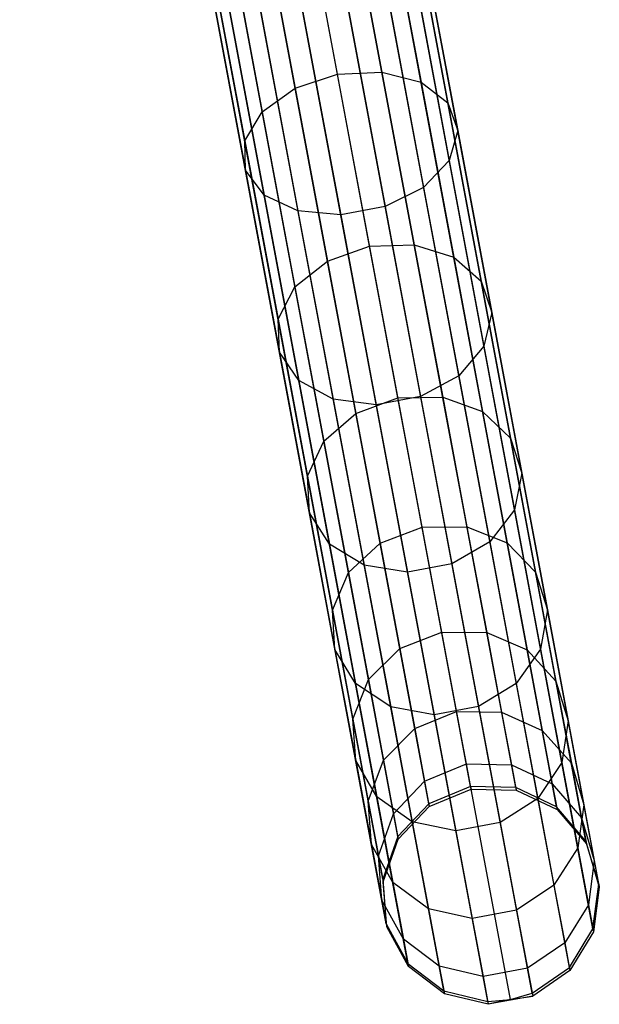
# Model space of a CAD drawing. Extents: x -102 to 102, y -101 to 102.
# Tile 265 of 481: x 14.18 to 19.52, y -99.91 to -90.85. Entities that reach past the tile are written whole.
import ezdxf

# ---------------------------------------------------------------- set-up
doc = ezdxf.new("R2010")
doc.units = 0
doc.header["$LTSCALE"] = 25.4
doc.layers.get('0').update_dxf_attribs({"linetype": 'CONTINUOUS'})

# ---------------------------------------------------------------- blocks, each defined once
blk = doc.blocks.new('NL2500011659_STL')
at = {"color": 0}
for p, q in [((18.3324, -97.909, -28.8254), (14.9916, -80.0376, -288.8254)), ((18.3324, -97.909, -28.8254), (14.9916, -80.0376, -288.8254)), ((18.748, -97.919, -28.8314), (15.4073, -80.0476, -288.8314)), ((18.748, -97.919, -28.8314), (15.4073, -80.0476, -288.8314)), ((17.9484, -98.0685, -28.8314), (14.6077, -80.1971, -288.8314)), ((17.9484, -98.0685, -28.8314), (14.6077, -80.1971, -288.8314)), ((19.1235, -98.0969, -28.8485), (15.7828, -80.2255, -288.8484)), ((19.1235, -98.0969, -28.8485), (15.7828, -80.2255, -288.8484)), ((17.6625, -98.37, -28.8485), (14.3218, -80.4986, -288.8484)), ((17.6625, -98.37, -28.8485), (14.3218, -80.4986, -288.8484)), ((19.3939, -98.4118, -28.8736), (16.0531, -80.5404, -288.8736)), ((19.3939, -98.4118, -28.8736), (16.0531, -80.5404, -288.8736)), ((17.5242, -98.7613, -28.8736), (14.1834, -80.8899, -288.8736)), ((17.5242, -98.7613, -28.8736), (14.1834, -80.8899, -288.8736)), ((19.5124, -98.8093, -28.9024), (16.1717, -80.9379, -288.9024)), ((19.5124, -98.8093, -28.9024), (16.1717, -80.9379, -288.9024)), ((17.5572, -99.1748, -28.9024), (14.2165, -81.3034, -288.9024)), ((17.5572, -99.1748, -28.9024), (14.2165, -81.3034, -288.9024)), ((19.4586, -99.2207, -28.93), (16.1179, -81.3493, -288.93)), ((19.4586, -99.2207, -28.93), (16.1179, -81.3493, -288.93)), ((17.756, -99.539, -28.93), (14.4153, -81.6676, -288.93)), ((17.756, -99.539, -28.93), (14.4153, -81.6676, -288.93)), ((19.2417, -99.5749, -28.9515), (15.901, -81.7035, -288.9516)), ((19.2417, -99.5749, -28.9515), (15.901, -81.7035, -288.9516)), ((18.0862, -99.7909, -28.9515), (14.7454, -81.9195, -288.9516)), ((18.0862, -99.7909, -28.9515), (14.7454, -81.9195, -288.9516)), ((18.699, -99.8701, -28.9649), (15.3582, -81.9987, -288.9649)), ((18.699, -99.8701, -28.9649), (15.3582, -81.9987, -288.9649)), ((18.8993, -99.8105, -28.9634), (15.5586, -81.9391, -288.9633)), ((18.8993, -99.8105, -28.9634), (15.5586, -81.9391, -288.9633)), ((18.4906, -99.8869, -28.9634), (15.1498, -82.0155, -288.9633)), ((18.4906, -99.8869, -28.9634), (15.1498, -82.0155, -288.9633)), ((17.1071, -91.3542, -13.0062), (16.7802, -89.6056, -11.6692)), ((17.1071, -91.3542, -13.0062), (16.7802, -89.6056, -11.6692)), ((17.1888, -89.5779, -11.5972), (17.5171, -91.3344, -12.9403)), ((17.1888, -89.5779, -11.5972), (17.5171, -91.3344, -12.9403)), ((17.5443, -89.6489, -11.3936), (17.8769, -91.4279, -12.7538)), ((17.5443, -89.6489, -11.3936), (17.8769, -91.4279, -12.7538)), ((16.3892, -89.7274, -11.5972), (16.7175, -91.4839, -12.9403)), ((16.3892, -89.7274, -11.5972), (16.7175, -91.4839, -12.9403)), ((17.7853, -89.8065, -11.0935), (18.124, -91.6186, -12.4791)), ((17.7853, -89.8065, -11.0935), (18.124, -91.6186, -12.4791)), ((16.0833, -89.922, -11.3936), (16.4159, -91.701, -12.7538)), ((16.0833, -89.922, -11.3936), (16.4159, -91.701, -12.7538)), ((17.87, -90.0233, -10.749), (18.2159, -91.8735, -12.1637)), ((17.87, -90.0233, -10.749), (18.2159, -91.8735, -12.1637)), ((15.9156, -90.156, -11.0935), (16.2543, -91.9681, -12.4791)), ((15.9156, -90.156, -11.0935), (16.2543, -91.9681, -12.4791)), ((17.7839, -90.2618, -10.4195), (18.1366, -92.1484, -11.862)), ((17.7839, -90.2618, -10.4195), (18.1366, -92.1484, -11.862)), ((15.9148, -90.3888, -10.749), (16.2607, -92.239, -12.1637)), ((15.9148, -90.3888, -10.749), (16.2607, -92.239, -12.1637)), ((17.5418, -90.4809, -10.162), (17.8998, -92.396, -11.6263)), ((17.5418, -90.4809, -10.162), (17.8998, -92.396, -11.6263)), ((16.0813, -90.5801, -10.4195), (16.434, -92.4667, -11.862)), ((16.0813, -90.5801, -10.4195), (16.434, -92.4667, -11.862)), ((16.3862, -90.697, -10.162), (16.7442, -92.612, -11.6263)), ((16.3862, -90.697, -10.162), (16.7442, -92.612, -11.6263)), ((17.1856, -90.6427, -10.0211), (17.5465, -92.5733, -11.4973)), ((17.1856, -90.6427, -10.0211), (17.5465, -92.5733, -11.4973)), ((16.7768, -90.7191, -10.0211), (17.1377, -92.6497, -11.4973)), ((16.7768, -90.7191, -10.0211), (17.1377, -92.6497, -11.4973)), ((17.1071, -91.3542, -13.0062), (17.5171, -91.3344, -12.9403)), ((17.1071, -91.3542, -13.0062), (17.5171, -91.3344, -12.9403)), ((17.5171, -91.3344, -12.9403), (17.8144, -92.9245, -14.4831)), ((17.5171, -91.3344, -12.9403), (17.8144, -92.9245, -14.4831)), ((17.5171, -91.3344, -12.9403), (17.8769, -91.4279, -12.7538)), ((17.5171, -91.3344, -12.9403), (17.8769, -91.4279, -12.7538)), ((16.7175, -91.4839, -12.9403), (17.1071, -91.3542, -13.0062)), ((16.7175, -91.4839, -12.9403), (17.1071, -91.3542, -13.0062)), ((17.403, -92.9371, -14.542), (17.1071, -91.3542, -13.0062)), ((17.403, -92.9371, -14.542), (17.1071, -91.3542, -13.0062)), ((16.4159, -91.701, -12.7538), (16.7175, -91.4839, -12.9403)), ((16.4159, -91.701, -12.7538), (16.7175, -91.4839, -12.9403)), ((16.7175, -91.4839, -12.9403), (17.0148, -93.074, -14.4831)), ((16.7175, -91.4839, -12.9403), (17.0148, -93.074, -14.4831)), ((17.8769, -91.4279, -12.7538), (18.1779, -93.0384, -14.3164)), ((17.8769, -91.4279, -12.7538), (18.1779, -93.0384, -14.3164)), ((17.8769, -91.4279, -12.7538), (18.124, -91.6186, -12.4791)), ((17.8769, -91.4279, -12.7538), (18.124, -91.6186, -12.4791)), ((18.124, -91.6186, -12.4791), (18.4307, -93.2591, -14.0708)), ((18.124, -91.6186, -12.4791), (18.4307, -93.2591, -14.0708)), ((18.124, -91.6186, -12.4791), (18.2159, -91.8735, -12.1637)), ((18.124, -91.6186, -12.4791), (18.2159, -91.8735, -12.1637)), ((16.2543, -91.9681, -12.4791), (16.4159, -91.701, -12.7538)), ((16.2543, -91.9681, -12.4791), (16.4159, -91.701, -12.7538)), ((16.4159, -91.701, -12.7538), (16.7169, -93.3115, -14.3164)), ((16.4159, -91.701, -12.7538), (16.7169, -93.3115, -14.3164)), ((18.2159, -91.8735, -12.1637), (18.1366, -92.1484, -11.862)), ((18.2159, -91.8735, -12.1637), (18.1366, -92.1484, -11.862)), ((18.2159, -91.8735, -12.1637), (18.529, -93.5484, -13.7888)), ((18.2159, -91.8735, -12.1637), (18.529, -93.5484, -13.7888)), ((16.2607, -92.239, -12.1637), (16.2543, -91.9681, -12.4791)), ((16.2543, -91.9681, -12.4791), (16.561, -93.6086, -14.0708)), ((16.2543, -91.9681, -12.4791), (16.561, -93.6086, -14.0708)), ((16.2607, -92.239, -12.1637), (16.2543, -91.9681, -12.4791)), ((18.1366, -92.1484, -11.862), (17.8998, -92.396, -11.6263)), ((18.1366, -92.1484, -11.862), (17.8998, -92.396, -11.6263)), ((18.1366, -92.1484, -11.862), (18.4558, -93.8563, -13.519)), ((18.1366, -92.1484, -11.862), (18.4558, -93.8563, -13.519)), ((16.434, -92.4667, -11.862), (16.2607, -92.239, -12.1637)), ((16.2607, -92.239, -12.1637), (16.5738, -93.9139, -13.7888)), ((16.2607, -92.239, -12.1637), (16.5738, -93.9139, -13.7888)), ((16.434, -92.4667, -11.862), (16.2607, -92.239, -12.1637)), ((17.8998, -92.396, -11.6263), (17.5465, -92.5733, -11.4973)), ((17.8998, -92.396, -11.6263), (17.5465, -92.5733, -11.4973)), ((17.8998, -92.396, -11.6263), (18.2238, -94.1296, -13.3083)), ((17.8998, -92.396, -11.6263), (18.2238, -94.1296, -13.3083)), ((16.7442, -92.612, -11.6263), (16.434, -92.4667, -11.862)), ((16.434, -92.4667, -11.862), (16.7533, -94.1746, -13.519)), ((16.434, -92.4667, -11.862), (16.7533, -94.1746, -13.519)), ((16.7442, -92.612, -11.6263), (16.434, -92.4667, -11.862)), ((17.5465, -92.5733, -11.4973), (17.1377, -92.6497, -11.4973)), ((17.5465, -92.5733, -11.4973), (17.1377, -92.6497, -11.4973)), ((17.5465, -92.5733, -11.4973), (17.8732, -94.321, -13.1929)), ((17.5465, -92.5733, -11.4973), (17.8732, -94.321, -13.1929)), ((17.1377, -92.6497, -11.4973), (16.7442, -92.612, -11.6263)), ((16.7442, -92.612, -11.6263), (17.0683, -94.3456, -13.3083)), ((16.7442, -92.612, -11.6263), (17.0683, -94.3456, -13.3083)), ((17.1377, -92.6497, -11.4973), (16.7442, -92.612, -11.6263)), ((17.1377, -92.6497, -11.4973), (17.4644, -94.3974, -13.1929)), ((17.1377, -92.6497, -11.4973), (17.4644, -94.3974, -13.1929)), ((17.0148, -93.074, -14.4831), (17.403, -92.9371, -14.542)), ((17.0148, -93.074, -14.4831), (17.403, -92.9371, -14.542)), ((17.403, -92.9371, -14.542), (17.8144, -92.9245, -14.4831)), ((17.403, -92.9371, -14.542), (17.8144, -92.9245, -14.4831)), ((17.6638, -94.3326, -16.2556), (17.403, -92.9371, -14.542)), ((17.6638, -94.3326, -16.2556), (17.403, -92.9371, -14.542)), ((17.8144, -92.9245, -14.4831), (18.0765, -94.3264, -16.2044)), ((17.8144, -92.9245, -14.4831), (18.0765, -94.3264, -16.2044)), ((17.8144, -92.9245, -14.4831), (18.1779, -93.0384, -14.3164)), ((17.8144, -92.9245, -14.4831), (18.1779, -93.0384, -14.3164)), ((18.1779, -93.0384, -14.3164), (18.4433, -94.4583, -16.0597)), ((18.1779, -93.0384, -14.3164), (18.4433, -94.4583, -16.0597)), ((18.1779, -93.0384, -14.3164), (18.4307, -93.2591, -14.0708)), ((18.1779, -93.0384, -14.3164), (18.4307, -93.2591, -14.0708)), ((16.7169, -93.3115, -14.3164), (17.0148, -93.074, -14.4831)), ((16.7169, -93.3115, -14.3164), (17.0148, -93.074, -14.4831)), ((17.0148, -93.074, -14.4831), (17.2768, -94.4759, -16.2044)), ((17.0148, -93.074, -14.4831), (17.2768, -94.4759, -16.2044)), ((16.561, -93.6086, -14.0708), (16.7169, -93.3115, -14.3164)), ((16.561, -93.6086, -14.0708), (16.7169, -93.3115, -14.3164)), ((16.7169, -93.3115, -14.3164), (16.9824, -94.7314, -16.0597)), ((16.7169, -93.3115, -14.3164), (16.9824, -94.7314, -16.0597)), ((18.4307, -93.2591, -14.0708), (18.701, -94.7054, -15.8466)), ((18.4307, -93.2591, -14.0708), (18.701, -94.7054, -15.8466)), ((18.4307, -93.2591, -14.0708), (18.529, -93.5484, -13.7888)), ((18.4307, -93.2591, -14.0708), (18.529, -93.5484, -13.7888)), ((18.529, -93.5484, -13.7888), (18.4558, -93.8563, -13.519)), ((18.529, -93.5484, -13.7888), (18.4558, -93.8563, -13.519)), ((18.529, -93.5484, -13.7888), (18.805, -95.0251, -15.6019)), ((18.529, -93.5484, -13.7888), (18.805, -95.0251, -15.6019)), ((16.5738, -93.9139, -13.7888), (16.561, -93.6086, -14.0708)), ((16.561, -93.6086, -14.0708), (16.8313, -95.0549, -15.8466)), ((16.561, -93.6086, -14.0708), (16.8313, -95.0549, -15.8466)), ((16.5738, -93.9139, -13.7888), (16.561, -93.6086, -14.0708)), ((18.4558, -93.8563, -13.519), (18.2238, -94.1296, -13.3083)), ((18.4558, -93.8563, -13.519), (18.2238, -94.1296, -13.3083)), ((18.4558, -93.8563, -13.519), (18.7373, -95.362, -15.3679)), ((18.4558, -93.8563, -13.519), (18.7373, -95.362, -15.3679)), ((16.7533, -94.1746, -13.519), (16.5738, -93.9139, -13.7888)), ((16.5738, -93.9139, -13.7888), (16.8498, -95.3906, -15.6019)), ((16.5738, -93.9139, -13.7888), (16.8498, -95.3906, -15.6019)), ((16.7533, -94.1746, -13.519), (16.5738, -93.9139, -13.7888)), ((18.2238, -94.1296, -13.3083), (17.8732, -94.321, -13.1929)), ((18.2238, -94.1296, -13.3083), (17.8732, -94.321, -13.1929)), ((18.2238, -94.1296, -13.3083), (18.5096, -95.658, -15.185)), ((18.2238, -94.1296, -13.3083), (18.5096, -95.658, -15.185)), ((17.0683, -94.3456, -13.3083), (16.7533, -94.1746, -13.519)), ((16.7533, -94.1746, -13.519), (17.0347, -95.6803, -15.3679)), ((16.7533, -94.1746, -13.519), (17.0347, -95.6803, -15.3679)), ((17.0683, -94.3456, -13.3083), (16.7533, -94.1746, -13.519)), ((17.8732, -94.321, -13.1929), (17.4644, -94.3974, -13.1929)), ((17.8732, -94.321, -13.1929), (17.4644, -94.3974, -13.1929)), ((17.8732, -94.321, -13.1929), (18.1612, -95.8618, -15.0849)), ((17.8732, -94.321, -13.1929), (18.1612, -95.8618, -15.0849)), ((17.4644, -94.3974, -13.1929), (17.0683, -94.3456, -13.3083)), ((17.0683, -94.3456, -13.3083), (17.354, -95.874, -15.185)), ((17.0683, -94.3456, -13.3083), (17.354, -95.874, -15.185)), ((17.4644, -94.3974, -13.1929), (17.0683, -94.3456, -13.3083)), ((17.2768, -94.4759, -16.2044), (17.6638, -94.3326, -16.2556)), ((17.2768, -94.4759, -16.2044), (17.6638, -94.3326, -16.2556)), ((17.4644, -94.3974, -13.1929), (17.7525, -95.9382, -15.0849)), ((17.4644, -94.3974, -13.1929), (17.7525, -95.9382, -15.0849)), ((17.6638, -94.3326, -16.2556), (18.0765, -94.3264, -16.2044)), ((17.6638, -94.3326, -16.2556), (18.0765, -94.3264, -16.2044)), ((17.8861, -95.5217, -18.1234), (17.6638, -94.3326, -16.2556)), ((17.8861, -95.5217, -18.1234), (17.6638, -94.3326, -16.2556)), ((18.0765, -94.3264, -16.2044), (18.2997, -95.5209, -18.0807)), ((18.0765, -94.3264, -16.2044), (18.2997, -95.5209, -18.0807)), ((18.0765, -94.3264, -16.2044), (18.4433, -94.4583, -16.0597)), ((18.0765, -94.3264, -16.2044), (18.4433, -94.4583, -16.0597)), ((16.9824, -94.7314, -16.0597), (17.2768, -94.4759, -16.2044)), ((16.9824, -94.7314, -16.0597), (17.2768, -94.4759, -16.2044)), ((17.2768, -94.4759, -16.2044), (17.5001, -95.6703, -18.0807)), ((17.2768, -94.4759, -16.2044), (17.5001, -95.6703, -18.0807)), ((18.4433, -94.4583, -16.0597), (18.6695, -95.668, -17.9601)), ((18.4433, -94.4583, -16.0597), (18.6695, -95.668, -17.9601)), ((18.4433, -94.4583, -16.0597), (18.701, -94.7054, -15.8466)), ((18.4433, -94.4583, -16.0597), (18.701, -94.7054, -15.8466)), ((16.8313, -95.0549, -15.8466), (16.9824, -94.7314, -16.0597)), ((16.8313, -95.0549, -15.8466), (16.9824, -94.7314, -16.0597)), ((16.9824, -94.7314, -16.0597), (17.2085, -95.9411, -17.9601)), ((16.9824, -94.7314, -16.0597), (17.2085, -95.9411, -17.9601)), ((18.701, -94.7054, -15.8466), (18.9314, -95.9377, -17.7823)), ((18.701, -94.7054, -15.8466), (18.9314, -95.9377, -17.7823)), ((18.701, -94.7054, -15.8466), (18.805, -95.0251, -15.6019)), ((18.701, -94.7054, -15.8466), (18.805, -95.0251, -15.6019)), ((18.805, -95.0251, -15.6019), (18.7373, -95.362, -15.3679)), ((18.805, -95.0251, -15.6019), (18.7373, -95.362, -15.3679)), ((18.805, -95.0251, -15.6019), (19.0402, -96.2832, -17.5782)), ((18.805, -95.0251, -15.6019), (19.0402, -96.2832, -17.5782)), ((16.8498, -95.3906, -15.6019), (16.8313, -95.0549, -15.8466)), ((16.8313, -95.0549, -15.8466), (17.0617, -96.2872, -17.7823)), ((16.8313, -95.0549, -15.8466), (17.0617, -96.2872, -17.7823)), ((16.8498, -95.3906, -15.6019), (16.8313, -95.0549, -15.8466)), ((17.0347, -95.6803, -15.3679), (16.8498, -95.3906, -15.6019)), ((16.8498, -95.3906, -15.6019), (17.085, -96.6487, -17.5782)), ((16.8498, -95.3906, -15.6019), (17.085, -96.6487, -17.5782)), ((17.0347, -95.6803, -15.3679), (16.8498, -95.3906, -15.6019)), ((18.7373, -95.362, -15.3679), (18.5096, -95.658, -15.185)), ((18.7373, -95.362, -15.3679), (18.5096, -95.658, -15.185)), ((18.7373, -95.362, -15.3679), (18.9771, -96.645, -17.3831)), ((18.7373, -95.362, -15.3679), (18.9771, -96.645, -17.3831)), ((17.5001, -95.6703, -18.0807), (17.8861, -95.5217, -18.1234)), ((17.5001, -95.6703, -18.0807), (17.8861, -95.5217, -18.1234)), ((17.8861, -95.5217, -18.1234), (18.2997, -95.5209, -18.0807)), ((17.8861, -95.5217, -18.1234), (18.2997, -95.5209, -18.0807)), ((18.0667, -96.4879, -20.1198), (17.8861, -95.5217, -18.1234)), ((18.0667, -96.4879, -20.1198), (17.8861, -95.5217, -18.1234)), ((18.2997, -95.5209, -18.0807), (18.4812, -96.4915, -20.0862)), ((18.2997, -95.5209, -18.0807), (18.4812, -96.4915, -20.0862)), ((18.2997, -95.5209, -18.0807), (18.6695, -95.668, -17.9601)), ((18.2997, -95.5209, -18.0807), (18.6695, -95.668, -17.9601)), ((17.354, -95.874, -15.185), (17.0347, -95.6803, -15.3679)), ((17.0347, -95.6803, -15.3679), (17.2745, -96.9632, -17.3831)), ((17.0347, -95.6803, -15.3679), (17.2745, -96.9632, -17.3831)), ((17.354, -95.874, -15.185), (17.0347, -95.6803, -15.3679)), ((17.2085, -95.9411, -17.9601), (17.5001, -95.6703, -18.0807)), ((17.2085, -95.9411, -17.9601), (17.5001, -95.6703, -18.0807)), ((17.5001, -95.6703, -18.0807), (17.6816, -96.641, -20.0862)), ((17.5001, -95.6703, -18.0807), (17.6816, -96.641, -20.0862)), ((18.5096, -95.658, -15.185), (18.1612, -95.8618, -15.0849)), ((18.5096, -95.658, -15.185), (18.1612, -95.8618, -15.0849)), ((18.5096, -95.658, -15.185), (18.753, -96.9603, -17.2306)), ((18.5096, -95.658, -15.185), (18.753, -96.9603, -17.2306)), ((18.6695, -95.668, -17.9601), (18.8532, -96.6511, -19.9912)), ((18.6695, -95.668, -17.9601), (18.8532, -96.6511, -19.9912)), ((18.6695, -95.668, -17.9601), (18.9314, -95.9377, -17.7823)), ((18.6695, -95.668, -17.9601), (18.9314, -95.9377, -17.7823)), ((18.1612, -95.8618, -15.0849), (17.7525, -95.9382, -15.0849)), ((18.1612, -95.8618, -15.0849), (17.7525, -95.9382, -15.0849)), ((18.1612, -95.8618, -15.0849), (18.4066, -97.1747, -17.1471)), ((18.1612, -95.8618, -15.0849), (18.4066, -97.1747, -17.1471)), ((17.0617, -96.2872, -17.7823), (17.2085, -95.9411, -17.9601)), ((17.0617, -96.2872, -17.7823), (17.2085, -95.9411, -17.9601)), ((17.2085, -95.9411, -17.9601), (17.3923, -96.9242, -19.9912)), ((17.2085, -95.9411, -17.9601), (17.3923, -96.9242, -19.9912)), ((17.7525, -95.9382, -15.0849), (17.354, -95.874, -15.185)), ((17.354, -95.874, -15.185), (17.5974, -97.1763, -17.2306)), ((17.354, -95.874, -15.185), (17.5974, -97.1763, -17.2306)), ((17.7525, -95.9382, -15.0849), (17.354, -95.874, -15.185)), ((17.7525, -95.9382, -15.0849), (17.9979, -97.2511, -17.1471)), ((17.7525, -95.9382, -15.0849), (17.9979, -97.2511, -17.1471)), ((18.9314, -95.9377, -17.7823), (19.1186, -96.939, -19.8514)), ((18.9314, -95.9377, -17.7823), (19.1186, -96.939, -19.8514)), ((18.9314, -95.9377, -17.7823), (19.0402, -96.2832, -17.5782)), ((18.9314, -95.9377, -17.7823), (19.0402, -96.2832, -17.5782)), ((17.085, -96.6487, -17.5782), (17.0617, -96.2872, -17.7823)), ((17.0617, -96.2872, -17.7823), (17.2489, -97.2886, -19.8514)), ((17.0617, -96.2872, -17.7823), (17.2489, -97.2886, -19.8514)), ((17.085, -96.6487, -17.5782), (17.0617, -96.2872, -17.7823)), ((19.0402, -96.2832, -17.5782), (18.9771, -96.645, -17.3831)), ((19.0402, -96.2832, -17.5782), (18.9771, -96.645, -17.3831)), ((19.0402, -96.2832, -17.5782), (19.2313, -97.3056, -19.6907)), ((19.0402, -96.2832, -17.5782), (19.2313, -97.3056, -19.6907)), ((17.6816, -96.641, -20.0862), (18.0667, -96.4879, -20.1198)), ((17.6816, -96.641, -20.0862), (18.0667, -96.4879, -20.1198)), ((18.2032, -97.2181, -22.2174), (18.0667, -96.4879, -20.1198)), ((18.0667, -96.4879, -20.1198), (18.4812, -96.4915, -20.0862)), ((18.2032, -97.2181, -22.2174), (18.0667, -96.4879, -20.1198)), ((18.0667, -96.4879, -20.1198), (18.4812, -96.4915, -20.0862)), ((18.4812, -96.4915, -20.0862), (18.6183, -97.225, -22.1933)), ((18.4812, -96.4915, -20.0862), (18.6183, -97.225, -22.1933)), ((18.4812, -96.4915, -20.0862), (18.8532, -96.6511, -19.9912)), ((18.4812, -96.4915, -20.0862), (18.8532, -96.6511, -19.9912)), ((17.2745, -96.9632, -17.3831), (17.085, -96.6487, -17.5782)), ((17.085, -96.6487, -17.5782), (17.2762, -97.6711, -19.6907)), ((17.085, -96.6487, -17.5782), (17.2762, -97.6711, -19.6907)), ((17.2745, -96.9632, -17.3831), (17.085, -96.6487, -17.5782)), ((17.3923, -96.9242, -19.9912), (17.6816, -96.641, -20.0862)), ((17.3923, -96.9242, -19.9912), (17.6816, -96.641, -20.0862)), ((17.6816, -96.641, -20.0862), (17.8187, -97.3745, -22.1933)), ((17.6816, -96.641, -20.0862), (17.8187, -97.3745, -22.1933)), ((18.9771, -96.645, -17.3831), (18.753, -96.9603, -17.2306)), ((18.9771, -96.645, -17.3831), (18.753, -96.9603, -17.2306)), ((18.8532, -96.6511, -19.9912), (18.9921, -97.394, -22.1254)), ((18.8532, -96.6511, -19.9912), (18.9921, -97.394, -22.1254)), ((18.8532, -96.6511, -19.9912), (19.1186, -96.939, -19.8514)), ((18.8532, -96.6511, -19.9912), (19.1186, -96.939, -19.8514)), ((18.9771, -96.645, -17.3831), (19.172, -97.6875, -19.5371)), ((18.9771, -96.645, -17.3831), (19.172, -97.6875, -19.5371)), ((17.2489, -97.2886, -19.8514), (17.3923, -96.9242, -19.9912)), ((17.2489, -97.2886, -19.8514), (17.3923, -96.9242, -19.9912)), ((17.3923, -96.9242, -19.9912), (17.5311, -97.6671, -22.1254)), ((17.3923, -96.9242, -19.9912), (17.5311, -97.6671, -22.1254)), ((19.1186, -96.939, -19.8514), (19.26, -97.6958, -22.0253)), ((19.1186, -96.939, -19.8514), (19.26, -97.6958, -22.0253)), ((19.1186, -96.939, -19.8514), (19.2313, -97.3056, -19.6907)), ((19.1186, -96.939, -19.8514), (19.2313, -97.3056, -19.6907)), ((17.5974, -97.1763, -17.2306), (17.2745, -96.9632, -17.3831)), ((17.2745, -96.9632, -17.3831), (17.4694, -98.0057, -19.5371)), ((17.2745, -96.9632, -17.3831), (17.4694, -98.0057, -19.5371)), ((17.5974, -97.1763, -17.2306), (17.2745, -96.9632, -17.3831)), ((18.753, -96.9603, -17.2306), (18.4066, -97.1747, -17.1471)), ((18.753, -96.9603, -17.2306), (18.4066, -97.1747, -17.1471)), ((18.753, -96.9603, -17.2306), (18.9508, -98.0185, -19.417)), ((18.753, -96.9603, -17.2306), (18.9508, -98.0185, -19.417)), ((17.9979, -97.2511, -17.1471), (17.5974, -97.1763, -17.2306)), ((17.5974, -97.1763, -17.2306), (17.7953, -98.2345, -19.417)), ((17.5974, -97.1763, -17.2306), (17.7953, -98.2345, -19.417)), ((17.9979, -97.2511, -17.1471), (17.5974, -97.1763, -17.2306)), ((17.8187, -97.3745, -22.1933), (18.2032, -97.2181, -22.2174)), ((17.8187, -97.3745, -22.1933), (18.2032, -97.2181, -22.2174)), ((18.4066, -97.1747, -17.1471), (17.9979, -97.2511, -17.1471)), ((18.4066, -97.1747, -17.1471), (17.9979, -97.2511, -17.1471)), ((18.2937, -97.7022, -24.3875), (18.2032, -97.2181, -22.2174)), ((18.2032, -97.2181, -22.2174), (18.6183, -97.225, -22.1933)), ((18.2937, -97.7022, -24.3875), (18.2032, -97.2181, -22.2174)), ((18.2032, -97.2181, -22.2174), (18.6183, -97.225, -22.1933)), ((18.4066, -97.1747, -17.1471), (18.606, -98.2415, -19.3514)), ((18.4066, -97.1747, -17.1471), (18.606, -98.2415, -19.3514)), ((18.6183, -97.225, -22.1933), (18.7092, -97.7113, -24.3733)), ((18.6183, -97.225, -22.1933), (18.7092, -97.7113, -24.3733)), ((18.6183, -97.225, -22.1933), (18.9921, -97.394, -22.1254)), ((18.6183, -97.225, -22.1933), (18.9921, -97.394, -22.1254)), ((17.2762, -97.6711, -19.6907), (17.2489, -97.2886, -19.8514)), ((17.2489, -97.2886, -19.8514), (17.3903, -98.0453, -22.0253)), ((17.2489, -97.2886, -19.8514), (17.3903, -98.0453, -22.0253)), ((17.2762, -97.6711, -19.6907), (17.2489, -97.2886, -19.8514)), ((17.9979, -97.2511, -17.1471), (18.1973, -98.3179, -19.3514)), ((17.9979, -97.2511, -17.1471), (18.1973, -98.3179, -19.3514)), ((19.2313, -97.3056, -19.6907), (19.172, -97.6875, -19.5371)), ((19.2313, -97.3056, -19.6907), (19.172, -97.6875, -19.5371)), ((19.2313, -97.3056, -19.6907), (19.3758, -98.0783, -21.9103)), ((19.2313, -97.3056, -19.6907), (19.3758, -98.0783, -21.9103)), ((17.5311, -97.6671, -22.1254), (17.8187, -97.3745, -22.1933)), ((17.5311, -97.6671, -22.1254), (17.8187, -97.3745, -22.1933)), ((17.8187, -97.3745, -22.1933), (17.9096, -97.8607, -24.3733)), ((17.8187, -97.3745, -22.1933), (17.9096, -97.8607, -24.3733)), ((18.9921, -97.394, -22.1254), (19.0842, -97.8865, -24.3333)), ((18.9921, -97.394, -22.1254), (19.0842, -97.8865, -24.3333)), ((18.9921, -97.394, -22.1254), (19.26, -97.6958, -22.0253)), ((18.9921, -97.394, -22.1254), (19.26, -97.6958, -22.0253)), ((17.4694, -98.0057, -19.5371), (17.2762, -97.6711, -19.6907)), ((17.2762, -97.6711, -19.6907), (17.4206, -98.4437, -21.9103)), ((17.2762, -97.6711, -19.6907), (17.4206, -98.4437, -21.9103)), ((17.4694, -98.0057, -19.5371), (17.2762, -97.6711, -19.6907)), ((17.3903, -98.0453, -22.0253), (17.5311, -97.6671, -22.1254)), ((17.3903, -98.0453, -22.0253), (17.5311, -97.6671, -22.1254)), ((17.5311, -97.6671, -22.1254), (17.6232, -98.1596, -24.3333)), ((17.5311, -97.6671, -22.1254), (17.6232, -98.1596, -24.3333)), ((17.9096, -97.8607, -24.3733), (18.2937, -97.7022, -24.3875)), ((17.9096, -97.8607, -24.3733), (18.2937, -97.7022, -24.3875)), ((18.337, -97.9335, -26.6002), (18.2937, -97.7022, -24.3875)), ((18.2937, -97.7022, -24.3875), (18.7092, -97.7113, -24.3733)), ((18.337, -97.9335, -26.6002), (18.2937, -97.7022, -24.3875)), ((18.2937, -97.7022, -24.3875), (18.7092, -97.7113, -24.3733)), ((18.7092, -97.7113, -24.3733), (18.7526, -97.9437, -26.5962)), ((18.7092, -97.7113, -24.3733), (18.7526, -97.9437, -26.5962)), ((18.7092, -97.7113, -24.3733), (19.0842, -97.8865, -24.3333)), ((18.7092, -97.7113, -24.3733), (19.0842, -97.8865, -24.3333)), ((19.172, -97.6875, -19.5371), (18.9508, -98.0185, -19.417)), ((19.172, -97.6875, -19.5371), (18.9508, -98.0185, -19.417)), ((19.172, -97.6875, -19.5371), (19.3193, -98.4753, -21.8003)), ((19.172, -97.6875, -19.5371), (19.3193, -98.4753, -21.8003)), ((19.26, -97.6958, -22.0253), (19.3538, -98.1974, -24.2743)), ((19.26, -97.6958, -22.0253), (19.3538, -98.1974, -24.2743)), ((19.26, -97.6958, -22.0253), (19.3758, -98.0783, -21.9103)), ((19.26, -97.6958, -22.0253), (19.3758, -98.0783, -21.9103)), ((17.6232, -98.1596, -24.3333), (17.9096, -97.8607, -24.3733)), ((17.6232, -98.1596, -24.3333), (17.9096, -97.8607, -24.3733)), ((17.9096, -97.8607, -24.3733), (17.953, -98.0931, -26.5962)), ((17.9096, -97.8607, -24.3733), (17.953, -98.0931, -26.5962)), ((18.3324, -97.909, -28.8254), (17.9484, -98.0685, -28.8314)), ((18.3324, -97.909, -28.8254), (17.9484, -98.0685, -28.8314)), ((17.953, -98.0931, -26.5962), (18.337, -97.9335, -26.6002)), ((17.953, -98.0931, -26.5962), (18.337, -97.9335, -26.6002)), ((18.748, -97.919, -28.8314), (18.3324, -97.909, -28.8254)), ((18.3324, -97.909, -28.8254), (18.337, -97.9335, -26.6002)), ((18.3324, -97.909, -28.8254), (18.337, -97.9335, -26.6002)), ((18.748, -97.919, -28.8314), (18.3324, -97.909, -28.8254)), ((18.337, -97.9335, -26.6002), (18.7526, -97.9437, -26.5962)), ((18.337, -97.9335, -26.6002), (18.7526, -97.9437, -26.5962)), ((19.1235, -98.0969, -28.8485), (18.748, -97.919, -28.8314)), ((18.748, -97.919, -28.8314), (18.7526, -97.9437, -26.5962)), ((18.748, -97.919, -28.8314), (18.7526, -97.9437, -26.5962)), ((19.1235, -98.0969, -28.8485), (18.748, -97.919, -28.8314)), ((18.7526, -97.9437, -26.5962), (19.1282, -98.1218, -26.5846)), ((18.7526, -97.9437, -26.5962), (19.1282, -98.1218, -26.5846)), ((19.0842, -97.8865, -24.3333), (19.1282, -98.1218, -26.5846)), ((19.0842, -97.8865, -24.3333), (19.1282, -98.1218, -26.5846)), ((19.0842, -97.8865, -24.3333), (19.3538, -98.1974, -24.2743)), ((19.0842, -97.8865, -24.3333), (19.3538, -98.1974, -24.2743)), ((17.7953, -98.2345, -19.417), (17.4694, -98.0057, -19.5371)), ((17.4694, -98.0057, -19.5371), (17.6167, -98.7935, -21.8003)), ((17.4694, -98.0057, -19.5371), (17.6167, -98.7935, -21.8003)), ((17.7953, -98.2345, -19.417), (17.4694, -98.0057, -19.5371)), ((18.9508, -98.0185, -19.417), (18.606, -98.2415, -19.3514)), ((18.9508, -98.0185, -19.417), (18.606, -98.2415, -19.3514)), ((18.9508, -98.0185, -19.417), (19.1003, -98.8182, -21.7144)), ((18.9508, -98.0185, -19.417), (19.1003, -98.8182, -21.7144)), ((17.4206, -98.4437, -21.9103), (17.3903, -98.0453, -22.0253)), ((17.3903, -98.0453, -22.0253), (17.4841, -98.547, -24.2743)), ((17.3903, -98.0453, -22.0253), (17.4841, -98.547, -24.2743)), ((17.4206, -98.4437, -21.9103), (17.3903, -98.0453, -22.0253)), ((17.9484, -98.0685, -28.8314), (17.6625, -98.37, -28.8485)), ((17.9484, -98.0685, -28.8314), (17.6625, -98.37, -28.8485)), ((17.6672, -98.3949, -26.5846), (17.953, -98.0931, -26.5962)), ((17.6672, -98.3949, -26.5846), (17.953, -98.0931, -26.5962)), ((17.9484, -98.0685, -28.8314), (17.953, -98.0931, -26.5962)), ((17.9484, -98.0685, -28.8314), (17.953, -98.0931, -26.5962)), ((19.3939, -98.4118, -28.8736), (19.1235, -98.0969, -28.8485)), ((19.1235, -98.0969, -28.8485), (19.1282, -98.1218, -26.5846)), ((19.1235, -98.0969, -28.8485), (19.1282, -98.1218, -26.5846)), ((19.3939, -98.4118, -28.8736), (19.1235, -98.0969, -28.8485)), ((19.1282, -98.1218, -26.5846), (19.3986, -98.4372, -26.5675)), ((19.1282, -98.1218, -26.5846), (19.3986, -98.4372, -26.5675)), ((19.3758, -98.0783, -21.9103), (19.3193, -98.4753, -21.8003)), ((19.3758, -98.0783, -21.9103), (19.3193, -98.4753, -21.8003)), ((19.3758, -98.0783, -21.9103), (19.4715, -98.5905, -24.2065)), ((19.3758, -98.0783, -21.9103), (19.4715, -98.5905, -24.2065)), ((17.4841, -98.547, -24.2743), (17.6232, -98.1596, -24.3333)), ((17.4841, -98.547, -24.2743), (17.6232, -98.1596, -24.3333)), ((17.6232, -98.1596, -24.3333), (17.6672, -98.3949, -26.5846)), ((17.6232, -98.1596, -24.3333), (17.6672, -98.3949, -26.5846)), ((19.3538, -98.1974, -24.2743), (19.3986, -98.4372, -26.5675)), ((19.3538, -98.1974, -24.2743), (19.3986, -98.4372, -26.5675)), ((19.3538, -98.1974, -24.2743), (19.4715, -98.5905, -24.2065)), ((19.3538, -98.1974, -24.2743), (19.4715, -98.5905, -24.2065)), ((18.1973, -98.3179, -19.3514), (17.7953, -98.2345, -19.417)), ((17.7953, -98.2345, -19.417), (17.9447, -99.0342, -21.7144)), ((17.7953, -98.2345, -19.417), (17.9447, -99.0342, -21.7144)), ((18.1973, -98.3179, -19.3514), (17.7953, -98.2345, -19.417)), ((18.606, -98.2415, -19.3514), (18.1973, -98.3179, -19.3514)), ((18.606, -98.2415, -19.3514), (18.1973, -98.3179, -19.3514)), ((18.606, -98.2415, -19.3514), (18.7567, -99.0477, -21.6674)), ((18.606, -98.2415, -19.3514), (18.7567, -99.0477, -21.6674)), ((17.6625, -98.37, -28.8485), (17.5242, -98.7613, -28.8736)), ((17.6625, -98.37, -28.8485), (17.5242, -98.7613, -28.8736)), ((17.5289, -98.7867, -26.5675), (17.6672, -98.3949, -26.5846)), ((17.5289, -98.7867, -26.5675), (17.6672, -98.3949, -26.5846)), ((17.6625, -98.37, -28.8485), (17.6672, -98.3949, -26.5846)), ((17.6625, -98.37, -28.8485), (17.6672, -98.3949, -26.5846)), ((18.1973, -98.3179, -19.3514), (18.348, -99.1241, -21.6674)), ((18.1973, -98.3179, -19.3514), (18.348, -99.1241, -21.6674)), ((17.6167, -98.7935, -21.8003), (17.4206, -98.4437, -21.9103)), ((17.4206, -98.4437, -21.9103), (17.5163, -98.956, -24.2065)), ((17.4206, -98.4437, -21.9103), (17.5163, -98.956, -24.2065)), ((17.6167, -98.7935, -21.8003), (17.4206, -98.4437, -21.9103)), ((19.3193, -98.4753, -21.8003), (19.1003, -98.8182, -21.7144)), ((19.3193, -98.4753, -21.8003), (19.1003, -98.8182, -21.7144)), ((19.3193, -98.4753, -21.8003), (19.4169, -98.9976, -24.1417)), ((19.3193, -98.4753, -21.8003), (19.4169, -98.9976, -24.1417)), ((19.5124, -98.8093, -28.9024), (19.3939, -98.4118, -28.8736)), ((19.3939, -98.4118, -28.8736), (19.3986, -98.4372, -26.5675)), ((19.3939, -98.4118, -28.8736), (19.3986, -98.4372, -26.5675)), ((19.5124, -98.8093, -28.9024), (19.3939, -98.4118, -28.8736)), ((19.3986, -98.4372, -26.5675), (19.5173, -98.8353, -26.5479)), ((19.3986, -98.4372, -26.5675), (19.5173, -98.8353, -26.5479)), ((17.5163, -98.956, -24.2065), (17.4841, -98.547, -24.2743)), ((17.4841, -98.547, -24.2743), (17.5289, -98.7867, -26.5675)), ((17.4841, -98.547, -24.2743), (17.5289, -98.7867, -26.5675)), ((17.5163, -98.956, -24.2065), (17.4841, -98.547, -24.2743)), ((19.4715, -98.5905, -24.2065), (19.4169, -98.9976, -24.1417)), ((19.4715, -98.5905, -24.2065), (19.4169, -98.9976, -24.1417)), ((19.4715, -98.5905, -24.2065), (19.5173, -98.8353, -26.5479)), ((19.4715, -98.5905, -24.2065), (19.5173, -98.8353, -26.5479)), ((17.5242, -98.7613, -28.8736), (17.5289, -98.7867, -26.5675)), ((17.5242, -98.7613, -28.8736), (17.5289, -98.7867, -26.5675)), ((17.5242, -98.7613, -28.8736), (17.5572, -99.1748, -28.9024)), ((17.5242, -98.7613, -28.8736), (17.5572, -99.1748, -28.9024)), ((17.5621, -99.2008, -26.5479), (17.5289, -98.7867, -26.5675)), ((17.5621, -99.2008, -26.5479), (17.5289, -98.7867, -26.5675)), ((17.9447, -99.0342, -21.7144), (17.6167, -98.7935, -21.8003)), ((17.6167, -98.7935, -21.8003), (17.7143, -99.3158, -24.1417)), ((17.6167, -98.7935, -21.8003), (17.7143, -99.3158, -24.1417)), ((17.9447, -99.0342, -21.7144), (17.6167, -98.7935, -21.8003)), ((19.1003, -98.8182, -21.7144), (18.7567, -99.0477, -21.6674)), ((19.1003, -98.8182, -21.7144), (18.7567, -99.0477, -21.6674)), ((19.1003, -98.8182, -21.7144), (19.1994, -99.3484, -24.0911)), ((19.1003, -98.8182, -21.7144), (19.1994, -99.3484, -24.0911)), ((19.4586, -99.2207, -28.93), (19.5124, -98.8093, -28.9024)), ((19.4586, -99.2207, -28.93), (19.5124, -98.8093, -28.9024)), ((19.5173, -98.8353, -26.5479), (19.4635, -99.2472, -26.5292)), ((19.5173, -98.8353, -26.5479), (19.4635, -99.2472, -26.5292)), ((19.5124, -98.8093, -28.9024), (19.5173, -98.8353, -26.5479)), ((19.5124, -98.8093, -28.9024), (19.5173, -98.8353, -26.5479)), ((17.7143, -99.3158, -24.1417), (17.5163, -98.956, -24.2065)), ((17.5163, -98.956, -24.2065), (17.5621, -99.2008, -26.5479)), ((17.5163, -98.956, -24.2065), (17.5621, -99.2008, -26.5479)), ((17.7143, -99.3158, -24.1417), (17.5163, -98.956, -24.2065)), ((18.348, -99.1241, -21.6674), (17.9447, -99.0342, -21.7144)), ((17.9447, -99.0342, -21.7144), (18.0438, -99.5644, -24.0911)), ((17.9447, -99.0342, -21.7144), (18.0438, -99.5644, -24.0911)), ((18.348, -99.1241, -21.6674), (17.9447, -99.0342, -21.7144)), ((19.4169, -98.9976, -24.1417), (19.1994, -99.3484, -24.0911)), ((19.4169, -98.9976, -24.1417), (19.1994, -99.3484, -24.0911)), ((19.4169, -98.9976, -24.1417), (19.4635, -99.2472, -26.5292)), ((19.4169, -98.9976, -24.1417), (19.4635, -99.2472, -26.5292)), ((18.7567, -99.0477, -21.6674), (18.348, -99.1241, -21.6674)), ((18.7567, -99.0477, -21.6674), (18.348, -99.1241, -21.6674)), ((18.348, -99.1241, -21.6674), (18.4479, -99.6586, -24.0634)), ((18.348, -99.1241, -21.6674), (18.4479, -99.6586, -24.0634)), ((18.7567, -99.0477, -21.6674), (18.8567, -99.5822, -24.0634)), ((18.7567, -99.0477, -21.6674), (18.8567, -99.5822, -24.0634)), ((17.5572, -99.1748, -28.9024), (17.5621, -99.2008, -26.5479)), ((17.5572, -99.1748, -28.9024), (17.5621, -99.2008, -26.5479)), ((17.5572, -99.1748, -28.9024), (17.756, -99.539, -28.93)), ((17.5572, -99.1748, -28.9024), (17.756, -99.539, -28.93)), ((17.761, -99.5655, -26.5292), (17.5621, -99.2008, -26.5479)), ((17.761, -99.5655, -26.5292), (17.5621, -99.2008, -26.5479)), ((19.2417, -99.5749, -28.9515), (19.4586, -99.2207, -28.93)), ((19.2417, -99.5749, -28.9515), (19.4586, -99.2207, -28.93)), ((19.4635, -99.2472, -26.5292), (19.2468, -99.6017, -26.5146)), ((19.4635, -99.2472, -26.5292), (19.2468, -99.6017, -26.5146)), ((19.4586, -99.2207, -28.93), (19.4635, -99.2472, -26.5292)), ((19.4586, -99.2207, -28.93), (19.4635, -99.2472, -26.5292)), ((18.0438, -99.5644, -24.0911), (17.7143, -99.3158, -24.1417)), ((17.7143, -99.3158, -24.1417), (17.761, -99.5655, -26.5292)), ((17.7143, -99.3158, -24.1417), (17.761, -99.5655, -26.5292)), ((18.0438, -99.5644, -24.0911), (17.7143, -99.3158, -24.1417)), ((19.1994, -99.3484, -24.0911), (18.8567, -99.5822, -24.0634)), ((19.1994, -99.3484, -24.0911), (18.8567, -99.5822, -24.0634)), ((19.1994, -99.3484, -24.0911), (19.2468, -99.6017, -26.5146)), ((19.1994, -99.3484, -24.0911), (19.2468, -99.6017, -26.5146)), ((17.756, -99.539, -28.93), (17.761, -99.5655, -26.5292)), ((17.756, -99.539, -28.93), (17.761, -99.5655, -26.5292)), ((17.756, -99.539, -28.93), (18.0862, -99.7909, -28.9515)), ((17.756, -99.539, -28.93), (18.0862, -99.7909, -28.9515)), ((18.0912, -99.8177, -26.5146), (17.761, -99.5655, -26.5292)), ((18.0912, -99.8177, -26.5146), (17.761, -99.5655, -26.5292)), ((18.4479, -99.6586, -24.0634), (18.0438, -99.5644, -24.0911)), ((18.0438, -99.5644, -24.0911), (18.0912, -99.8177, -26.5146)), ((18.0438, -99.5644, -24.0911), (18.0912, -99.8177, -26.5146)), ((18.4479, -99.6586, -24.0634), (18.0438, -99.5644, -24.0911)), ((18.8993, -99.8105, -28.9634), (19.2417, -99.5749, -28.9515)), ((18.8993, -99.8105, -28.9634), (19.2417, -99.5749, -28.9515)), ((19.2417, -99.5749, -28.9515), (19.2468, -99.6017, -26.5146)), ((19.2417, -99.5749, -28.9515), (19.2468, -99.6017, -26.5146)), ((18.8567, -99.5822, -24.0634), (18.4479, -99.6586, -24.0634)), ((18.8567, -99.5822, -24.0634), (18.4479, -99.6586, -24.0634)), ((18.4479, -99.6586, -24.0634), (18.4957, -99.914, -26.5066)), ((18.4479, -99.6586, -24.0634), (18.4957, -99.914, -26.5066)), ((18.8567, -99.5822, -24.0634), (18.9044, -99.8376, -26.5066)), ((18.8567, -99.5822, -24.0634), (18.9044, -99.8376, -26.5066)), ((19.2468, -99.6017, -26.5146), (18.9044, -99.8376, -26.5066)), ((19.2468, -99.6017, -26.5146), (18.9044, -99.8376, -26.5066)), ((18.0862, -99.7909, -28.9515), (18.0912, -99.8177, -26.5146)), ((18.0862, -99.7909, -28.9515), (18.4906, -99.8869, -28.9634)), ((18.0862, -99.7909, -28.9515), (18.0912, -99.8177, -26.5146)), ((18.0862, -99.7909, -28.9515), (18.4906, -99.8869, -28.9634)), ((18.4957, -99.914, -26.5066), (18.0912, -99.8177, -26.5146)), ((18.4957, -99.914, -26.5066), (18.0912, -99.8177, -26.5146)), ((18.9044, -99.8376, -26.5066), (18.4957, -99.914, -26.5066)), ((18.9044, -99.8376, -26.5066), (18.4957, -99.914, -26.5066)), ((18.699, -99.8701, -28.9649), (18.8993, -99.8105, -28.9634)), ((18.699, -99.8701, -28.9649), (18.8993, -99.8105, -28.9634)), ((18.699, -99.8701, -28.9649), (18.9044, -99.8376, -26.5066)), ((18.699, -99.8701, -28.9649), (18.9044, -99.8376, -26.5066)), ((18.8993, -99.8105, -28.9634), (18.9044, -99.8376, -26.5066)), ((18.8993, -99.8105, -28.9634), (18.9044, -99.8376, -26.5066)), ((18.4906, -99.8869, -28.9634), (18.699, -99.8701, -28.9649)), ((18.4906, -99.8869, -28.9634), (18.699, -99.8701, -28.9649)), ((18.4906, -99.8869, -28.9634), (18.4957, -99.914, -26.5066)), ((18.4906, -99.8869, -28.9634), (18.4957, -99.914, -26.5066)), ((18.699, -99.8701, -28.9649), (18.4957, -99.914, -26.5066)), ((18.699, -99.8701, -28.9649), (18.4957, -99.914, -26.5066))]:
    blk.add_line(p, q, dxfattribs=at)

msp = doc.modelspace()

# ---------------------------------------------------------------- block references
at = {"color": 0}
msp.add_blockref('NL2500011659_STL', (0, 0), dxfattribs=at)

doc.saveas('drawing.dxf')
